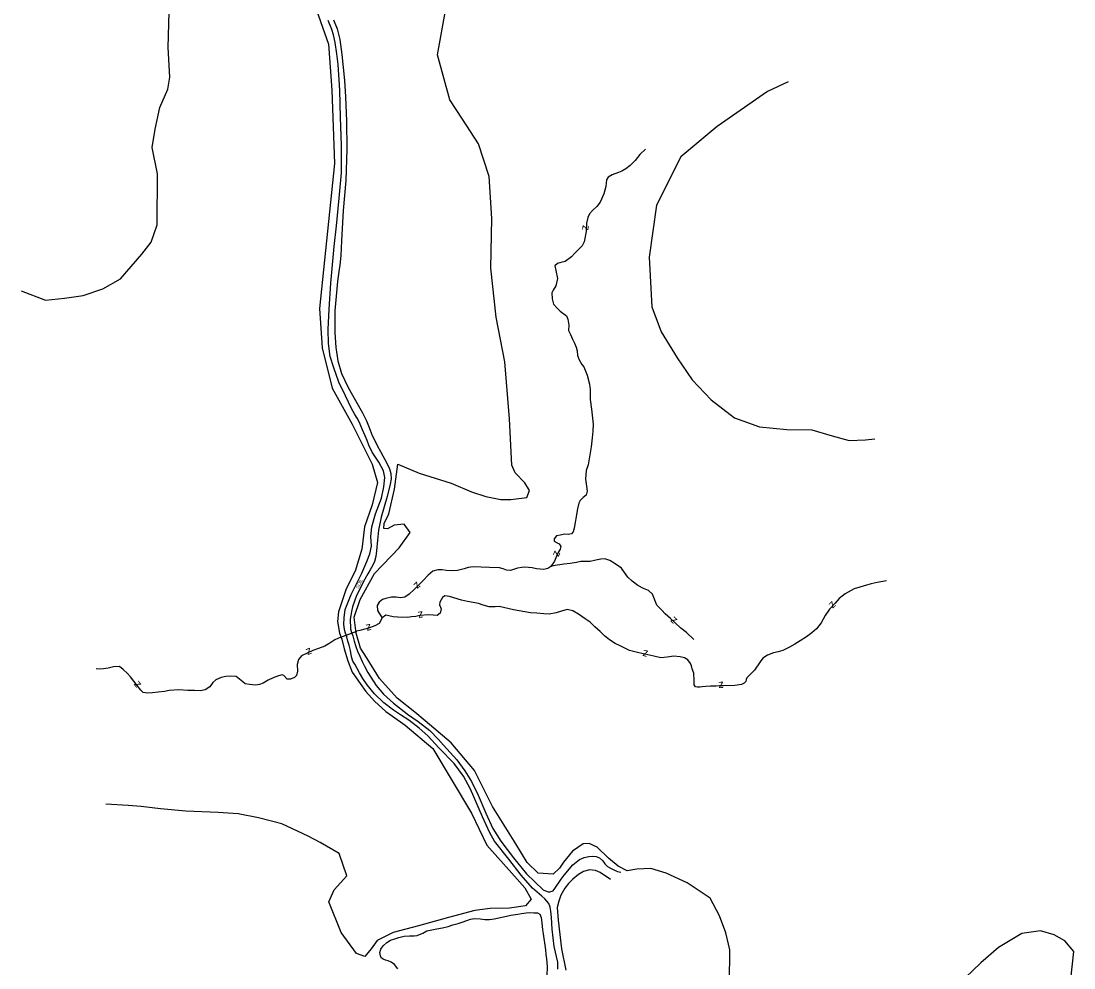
# Model space of a CAD drawing. Extents: x 2030130 to 2036320, y 723205 to 762423.
# Drawn here: x 2032891 to 2034207, y 740906 to 742089 of the extents above; entities that cross this region are included whole.
import ezdxf

# ---------------------------------------------------------------- set-up
doc = ezdxf.new("R2010")
doc.units = 0
for name, color, linetype in [('Draft_Station Labels Major', 7, 'Continuous'), ('Draft_Station Tics Major', 7, 'Continuous'), ('Draft_Station Tics Minor', 7, 'Continuous'), ('Old_Level_23', 7, 'Continuous'), ('Prop Alignment Horizontal', 7, 'Continuous')]:
    doc.layers.add(name, color=color, linetype=linetype)

msp = doc.modelspace()

# ---------------------------------------------------------------- linework, layer by layer
at = {"layer": 'Draft_Station Labels Major'}
for points in [[(2033365.3, 741222.4), (2033356.7, 741228), (2033344.5, 741237.4), (2033332.7, 741248.5), (2033323.7, 741259.9), (2033318.5, 741267.7), (2033314.1, 741275), (2033308.1, 741285.6), (2033306, 741289.5), (2033304.2, 741295), (2033302.9, 741302.6), (2033301.1, 741309.4), (2033299.5, 741314.3), (2033298.1, 741319.8), (2033296.3, 741325.8), (2033295.3, 741329.6), (2033294.6, 741335.1), (2033294.9, 741343.7), (2033296.2, 741354.1), (2033303.9, 741372.5), (2033317, 741399.5), (2033323.3, 741413.8), (2033326.9, 741423.4), (2033329, 741432.9), (2033328.1, 741445), (2033329.4, 741457.1), (2033334.2, 741473.5), (2033341.6, 741493), (2033344.7, 741507.3), (2033345.9, 741518.7), (2033344, 741527.1), (2033338.2, 741538.1), (2033330, 741550.5), (2033325.8, 741559.1), (2033323.6, 741565), (2033321.2, 741571.1), (2033318, 741578.6), (2033316, 741583.3), (2033314.1, 741587.5), (2033311.2, 741593), (2033308.4, 741597.6), (2033304.3, 741605), (2033296.7, 741621), (2033288.5, 741638.1), (2033281.9, 741656), (2033277.6, 741670), (2033275.2, 741686.1), (2033275.1, 741703.7), (2033276.2, 741729.1), (2033278.5, 741761.8), (2033282.3, 741807.6), (2033285.2, 741833.4), (2033288.8, 741867.7), (2033291.7, 741899.6), (2033291.6, 741934.2), (2033290.5, 741968.7), (2033289.6, 742002.8), (2033287.5, 742034.7), (2033285.9, 742048.3), (2033283.7, 742062.3), (2033281.7, 742072.1), (2033279.5, 742078.6), (2033274.8, 742089.7)], [(2033281.6, 742090.8), (2033286.1, 742079.4), (2033289.6, 742066.1), (2033292.1, 742047.2), (2033295.3, 742015), (2033296.8, 741994.4), (2033297.8, 741964), (2033298.1, 741929.1), (2033297.1, 741890.1), (2033293.7, 741852.3), (2033291.5, 741814.6), (2033290.8, 741796.1), (2033289.4, 741784.2), (2033288.4, 741776.2), (2033286.7, 741763.6), (2033283.5, 741727.1), (2033283.3, 741700), (2033284.4, 741681.3), (2033286.9, 741664.8), (2033291.7, 741648.9), (2033299.9, 741631.5), (2033309, 741615.2), (2033317.8, 741599.8), (2033323, 741589.5), (2033325.3, 741583.6), (2033327.5, 741577.9), (2033330, 741571.2), (2033333.6, 741564.2), (2033336.7, 741558), (2033340.5, 741551.5), (2033348.9, 741536.1), (2033351.7, 741529.7), (2033353.3, 741524), (2033353.5, 741517.3), (2033352.4, 741510.4), (2033348.8, 741495.3), (2033341.4, 741469.3), (2033337.7, 741452.9), (2033336.7, 741440.4), (2033335.2, 741427.1), (2033334.5, 741420.3), (2033332.7, 741414.1), (2033330.9, 741409.4), (2033327.6, 741403.5), (2033324.6, 741398.4), (2033320.9, 741392), (2033310.2, 741371.4), (2033305.3, 741357.4), (2033304.1, 741351.3), (2033303.3, 741346.6), (2033302.5, 741342), (2033302.9, 741329.7), (2033304.1, 741325.1), (2033305.6, 741320.9), (2033307.6, 741314.4), (2033309.5, 741307.9), (2033311.7, 741302), (2033314.6, 741295.8), (2033317.6, 741289.2), (2033320.2, 741283.2), (2033324.7, 741275.4), (2033335, 741259), (2033344, 741248.1), (2033356.5, 741236.9), (2033373.6, 741223.8)], [(2033413.8, 741180.9), (2033399.7, 741196), (2033388.7, 741205.8), (2033375.7, 741215.6), (2033365.3, 741222.4)], [(2033373.6, 741223.8), (2033374.2, 741223.4), (2033387.4, 741214.1), (2033402.1, 741202.7), (2033412.7, 741191.7), (2033419.1, 741184.6)], [(2033562.2, 740904.8), (2033561.9, 740913.4), (2033557.5, 740933.1), (2033555, 740954.6), (2033553.9, 740969.1), (2033553.3, 740977.1), (2033552.3, 740982.1), (2033550.6, 740986.5), (2033548.4, 740989.5), (2033545.7, 740992.6), (2033541.9, 740995.6), (2033536.3, 741000.7), (2033530.3, 741005.7), (2033516.2, 741021.9), (2033500.7, 741041.9), (2033482.8, 741064.7), (2033477, 741074.9), (2033467.9, 741094.9), (2033453, 741129.6), (2033444.3, 741145.8), (2033432.5, 741161.5), (2033413.8, 741180.9)], [(2033419.1, 741184.6), (2033435.7, 741166.3), (2033445.9, 741152.5), (2033454.1, 741139.2), (2033462.5, 741122), (2033472, 741099.7), (2033480.8, 741080.3), (2033490.7, 741064.7), (2033506.5, 741043.7), (2033522.8, 741023.8), (2033543.6, 741003.7), (2033546.4, 741002.3), (2033549.9, 741001.2), (2033552.2, 741001.1), (2033556, 741002.3), (2033558.3, 741005.3), (2033566.1, 741017), (2033570.1, 741021.9), (2033580.9, 741035), (2033589.2, 741041.7), (2033594.9, 741044), (2033600.6, 741045.5), (2033605.3, 741045.9), (2033609.8, 741045.3), (2033613.9, 741043.7), (2033618, 741040.4), (2033620.9, 741036.3), (2033624.1, 741033), (2033627.9, 741030.8), (2033632.1, 741028.6), (2033636.7, 741026.7), (2033640.7, 741025.6)], [(2033627.7, 741016.6), (2033615, 741025.2), (2033609, 741027.9), (2033601.6, 741028.6), (2033594.2, 741026.8), (2033587.8, 741023), (2033580.8, 741017), (2033575.5, 741011.5), (2033570.8, 741005.8), (2033565.9, 740996.9), (2033563.2, 740989.4), (2033561.3, 740981.5), (2033562.3, 740965.7), (2033566.5, 740929.8), (2033572.2, 740903.4)]]:
    msp.add_lwpolyline(points, dxfattribs=at)
at = {"layer": 'Draft_Station Tics Major'}
for points in [[(2033075, 742056.3), (2033076.8, 742115.5), (2033076, 742160.4), (2033078.7, 742199.3), (2033082.3, 742207.8), (2033088.9, 742218.5), (2033099.1, 742237.6), (2033108.4, 742250), (2033120.5, 742257.3), (2033137.3, 742259.5), (2033155.7, 742254.7), (2033177.3, 742251.5), (2033193.1, 742250.9), (2033205.8, 742250), (2033222, 742243.6), (2033231, 742230.6), (2033238.6, 742207.6), (2033240.6, 742188.1), (2033251.7, 742128.7), (2033265.4, 742088.6)], [(2033383.3, 741225.5), (2033361.3, 741243.1), (2033339, 741267.8), (2033323.8, 741292.7), (2033315.2, 741305.7), (2033309.8, 741324.4), (2033307.6, 741344.2), (2033314.9, 741366.6), (2033333, 741398.8), (2033363.6, 741430.9), (2033377.3, 741450.3), (2033370, 741460.7), (2033357.6, 741459.5), (2033349.1, 741454.9), (2033344.4, 741455), (2033344.9, 741461.5), (2033350.7, 741473.3), (2033358, 741504.5), (2033361.9, 741535.4), (2033388.6, 741524.3), (2033428.6, 741511.8), (2033454.2, 741500.9), (2033471.9, 741495), (2033490.8, 741491.6), (2033503.3, 741491.2), (2033523.2, 741494), (2033526.4, 741502.7), (2033520.7, 741512.3), (2033508.5, 741524.6), (2033504.4, 741534.1), (2033501.6, 741592), (2033495.8, 741663.3), (2033484.8, 741719.3), (2033478.2, 741780.4), (2033479.7, 741842.6), (2033476, 741895), (2033462.7, 741935.7), (2033443, 741966.6), (2033427.2, 741990.7), (2033411.8, 742047.1), (2033422.1, 742104.5)], [(2033265.4, 742088.6), (2033275.5, 742060.2), (2033279.4, 742002.9), (2033282.9, 741911.2), (2033272.7, 741814.5), (2033264.2, 741730.1), (2033267.5, 741680.8), (2033280.1, 741630.7), (2033304.8, 741585.7), (2033329.8, 741535.4), (2033336.7, 741512.6), (2033329.8, 741484.8), (2033320.2, 741457.2), (2033317.1, 741429.2), (2033308.8, 741401.7), (2033297.6, 741379.7), (2033288, 741351.1), (2033286.8, 741338.8), (2033289.2, 741324.5), (2033292.1, 741316.9), (2033295.1, 741305), (2033299.4, 741289.7), (2033304.9, 741275.6), (2033314.8, 741261.5), (2033321.9, 741251.6), (2033332.9, 741239.6), (2033347.1, 741226.7), (2033355.5, 741220.6)], [(2032891.2, 741752.2), (2032921.8, 741740.5), (2032945.3, 741742.9), (2032968.7, 741746.3), (2032993.2, 741754.8), (2033015.6, 741767.3), (2033042.2, 741798), (2033053.7, 741812.9), (2033061.1, 741834.6), (2033061.5, 741898.1), (2033055, 741931.2), (2033058.6, 741954.1), (2033064.7, 741981.1), (2033074.6, 742004), (2033077, 742019.2), (2033075, 742056.3)], [(2033849.7, 742013.3), (2033823.9, 742001), (2033761.3, 741957.5), (2033715.9, 741919.7), (2033685.2, 741859.1), (2033676.1, 741794), (2033679.6, 741732.3), (2033691.2, 741700.9), (2033711.1, 741668.2), (2033729.7, 741641.1), (2033753.8, 741616), (2033782.6, 741593.4), (2033813.9, 741582), (2033848.3, 741578.9), (2033879.6, 741578.4), (2033905, 741571.1), (2033926.1, 741565.1), (2033946.4, 741566), (2033958, 741567.4)], [(2033355.5, 741220.6), (2033371.4, 741209.3), (2033405.8, 741180.5)], [(2033355.5, 741220.6), (2033355.5, 741220.6)], [(2033428.6, 741187.2), (2033396.4, 741215), (2033383.3, 741225.5)], [(2033405.8, 741180.5), (2033454.1, 741099.3), (2033473.3, 741059.7), (2033507.9, 741020.7), (2033520.8, 741006.3), (2033528.7, 740992.1), (2033521.4, 740983.7), (2033501.5, 740980.8), (2033477.5, 740980.5), (2033458.4, 740977.9), (2033425.5, 740969.1), (2033388, 740958.6), (2033356.4, 740950.4), (2033336.3, 740940.3), (2033328.5, 740930.2), (2033320.9, 740920.6), (2033310.2, 740924), (2033291.3, 740950.4), (2033275.9, 740988.8), (2033282.6, 741003.7), (2033298.4, 741021.2), (2033288.8, 741049.2), (2033265.1, 741063), (2033249.8, 741070.6), (2033217, 741086), (2033187.9, 741093.6), (2033162.4, 741098.5), (2033137.5, 741100.2), (2033096.9, 741101.8), (2033065.5, 741104.8), (2033041.1, 741108), (2033025.1, 741109.2), (2032997.1, 741110.7)], [(2033776.5, 740887.4), (2033777, 740928.6), (2033771.9, 740949.9), (2033764.2, 740971.2), (2033752.3, 740993.5), (2033723.6, 741012.4), (2033697.2, 741024.7), (2033678.2, 741030.4), (2033660.6, 741029.4), (2033648.7, 741027.5), (2033637.3, 741033.1), (2033625.4, 741043.3), (2033611.3, 741057), (2033601.3, 741061.7), (2033593.6, 741061.2), (2033580.3, 741052.1), (2033568.9, 741038.2), (2033563.9, 741030.8), (2033556, 741023.2), (2033537.4, 741024.4), (2033523.6, 741037.7), (2033509.3, 741061.3), (2033480.3, 741108), (2033457.9, 741152.9), (2033428.6, 741187.2)], [(2034203, 740892.3), (2034207, 740926.6), (2034195.6, 740940.2), (2034182.3, 740947.6), (2034165.1, 740952.3), (2034141.7, 740949), (2034112.8, 740931.8), (2034090.8, 740912.5), (2034061.4, 740884.5)]]:
    msp.add_lwpolyline(points, dxfattribs=at)
at = {"layer": 'Draft_Station Tics Minor'}
msp.add_line((2033290.6, 741319.6), (2033310.9, 741327.1), dxfattribs=at)
at = {"layer": 'Prop Alignment Horizontal'}
for points in [[(2033671.5, 741928.9), (2033664.6, 741922.6), (2033658.8, 741915.1), (2033652.6, 741908.7), (2033647.1, 741904.7), (2033641.9, 741901.8), (2033637.8, 741899.8), (2033629.9, 741897.1), (2033625, 741894.2), (2033623, 741890.7), (2033621.9, 741882.4), (2033619.3, 741873.1), (2033614.8, 741862.7), (2033610.8, 741857.5), (2033605.2, 741852.6), (2033601.4, 741848.3), (2033599.5, 741843.9), (2033597.9, 741836.5), (2033597.4, 741826.4), (2033594.8, 741813.5), (2033592.4, 741808.3), (2033587.1, 741802.8), (2033583, 741798.7), (2033579.1, 741794.4), (2033571.2, 741788.6), (2033565.8, 741787.6), (2033561.6, 741786.2), (2033558.1, 741783.5), (2033559.5, 741777.3), (2033561.4, 741767.5), (2033559.3, 741758.3), (2033556.3, 741753.1), (2033554.5, 741749.7), (2033554.9, 741742.1), (2033556.7, 741735.4), (2033561, 741730.4), (2033565.1, 741726.7), (2033572.9, 741720.8), (2033574.7, 741716.6), (2033575.6, 741709.4), (2033575.5, 741702.6), (2033577.7, 741697.6), (2033580.2, 741691.6), (2033583, 741686.6), (2033585.1, 741681.8), (2033586, 741677.2), (2033586.5, 741671.2), (2033588.5, 741666.1), (2033592.1, 741660.2), (2033594.3, 741657.2), (2033598.7, 741646.9), (2033601.4, 741635.3), (2033602.5, 741628.7), (2033602.4, 741623.9), (2033602.2, 741616.5), (2033604, 741604.3), (2033606, 741585.6), (2033605.9, 741576.9), (2033605.1, 741568.4), (2033603.6, 741557.2), (2033599.8, 741534.7), (2033597.5, 741527.8), (2033596.4, 741516.9), (2033597.9, 741508.2), (2033598.7, 741501.8), (2033597.6, 741496.8), (2033593.8, 741493.8), (2033589.8, 741490.3), (2033588.2, 741486.8), (2033586.6, 741479.6), (2033584.5, 741467.7), (2033583.6, 741462.6), (2033582.5, 741455.4), (2033581.3, 741451.1), (2033579.1, 741448.5), (2033574.8, 741447.6), (2033570.6, 741448), (2033564.8, 741446.9), (2033560.3, 741445.9), (2033557.3, 741442.3), (2033557.6, 741439.2), (2033561.1, 741437.1), (2033563.6, 741435.8), (2033565.8, 741432.5), (2033565.1, 741429.3), (2033562.6, 741425), (2033560.5, 741420.8), (2033558, 741414.3), (2033553.4, 741407.6)], [(2033732, 741316.5), (2033722.7, 741325.2), (2033715.7, 741330.7), (2033708.7, 741337.3), (2033702.9, 741342.6), (2033696.2, 741348.6), (2033691.8, 741353), (2033685.7, 741359.4), (2033680.1, 741373), (2033675.4, 741377.7), (2033669.2, 741380.3), (2033661.9, 741383.9), (2033655, 741389.5), (2033649.5, 741394.4), (2033645.2, 741400.1), (2033641.4, 741405.5), (2033632.6, 741411.7), (2033626.8, 741415.1), (2033620.7, 741417.4), (2033615.6, 741417), (2033609.6, 741415.6), (2033602.4, 741414), (2033596.2, 741413.8), (2033590.9, 741413.9), (2033585.2, 741412.8), (2033577.6, 741411.6), (2033569.6, 741410.8), (2033564.5, 741409.8), (2033561, 741409.3), (2033556.3, 741408.4), (2033553.4, 741407.6), (2033549.4, 741405.2), (2033544.5, 741403.8), (2033535.4, 741404.8), (2033529.9, 741406), (2033525.5, 741406.6), (2033520.7, 741406.9), (2033516.8, 741406.6), (2033511.7, 741405.4), (2033506.6, 741403.8), (2033502.7, 741402.8), (2033498, 741403.1), (2033493.6, 741404.8), (2033489.1, 741406.2), (2033476.4, 741406.3), (2033466.2, 741406.7), (2033456.7, 741407.1), (2033450.1, 741406.3), (2033444.8, 741404.7), (2033436.7, 741402.8), (2033428.6, 741402.4), (2033422.7, 741402.8), (2033417.4, 741403.5), (2033411.9, 741403.6), (2033405.6, 741401.8), (2033400, 741396.9), (2033393.6, 741390.3), (2033388.3, 741384.9), (2033382.5, 741379.1), (2033376.3, 741373.3), (2033370.7, 741369.5), (2033365.6, 741368.5), (2033359.8, 741369.4), (2033354.2, 741369.2), (2033347, 741367.9), (2033342.8, 741366.5), (2033338.5, 741363.3), (2033336.1, 741358.8), (2033336.6, 741352.9), (2033339.1, 741348.5), (2033342.6, 741343.5)], [(2033972.9, 741389.8), (2033960.9, 741387.8), (2033953.6, 741386.2), (2033947.6, 741384.3), (2033939.5, 741381.9), (2033932.4, 741379.8), (2033921.2, 741373.7), (2033913.8, 741367.5), (2033908.4, 741361.7), (2033901.6, 741354.5), (2033895.9, 741346.6), (2033891.2, 741337.5), (2033885.1, 741329.9), (2033879.6, 741324.8), (2033872.6, 741319.8), (2033864.7, 741314.9), (2033858, 741310.7), (2033851.4, 741307)], [(2033728.1, 741285.5), (2033727.7, 741286.6), (2033724.5, 741291), (2033720.1, 741293.7), (2033714.8, 741294.7), (2033706.9, 741295.5), (2033698.6, 741294.6), (2033690.6, 741293.7), (2033682.1, 741295.5), (2033663.2, 741300), (2033651.5, 741302.9), (2033645.6, 741305.6), (2033640.1, 741308.5), (2033633.7, 741311.5), (2033626.7, 741316), (2033620.5, 741321), (2033614.8, 741326.3), (2033608.4, 741332.5), (2033602.3, 741338.2), (2033596.3, 741342.5), (2033587.7, 741348.3), (2033580.6, 741352.2), (2033573.6, 741353.9), (2033566.5, 741351.8), (2033559.8, 741349.9), (2033551.3, 741348.2), (2033544.7, 741348.4), (2033535.6, 741349.4), (2033527.9, 741350), (2033506.6, 741353.4), (2033488.8, 741357.9), (2033483.5, 741357.2), (2033476.3, 741357.4), (2033468.7, 741359.5), (2033462.7, 741361.5), (2033456.2, 741362.6), (2033449.2, 741363.8), (2033441.8, 741365.5), (2033426.7, 741370.3), (2033420.7, 741370.9), (2033417.7, 741369), (2033414.6, 741363.2), (2033414.1, 741360), (2033416.2, 741355), (2033415.1, 741349.5), (2033411.3, 741346.4), (2033406.1, 741347), (2033400.6, 741347.1), (2033389.4, 741346.3), (2033384.7, 741345.3), (2033379.3, 741344.9), (2033374.2, 741344), (2033362.2, 741344.2), (2033356.2, 741344.6), (2033350.8, 741346.2), (2033347.1, 741346.7), (2033342.6, 741343.5), (2033338.5, 741336.5), (2033333.3, 741333.5), (2033326.6, 741331), (2033320.8, 741329.2), (2033314.6, 741327.8), (2033310.9, 741327.1)], [(2033290.6, 741319.6), (2033283.4, 741316), (2033277.1, 741312), (2033270.7, 741308.3), (2033262.9, 741305.3), (2033256, 741302.6), (2033249.5, 741299.8), (2033241.5, 741296), (2033237.7, 741291.6), (2033236.3, 741285.1), (2033236.8, 741276.8), (2033235.3, 741271.4), (2033233.1, 741268.9), (2033227.7, 741267), (2033223.8, 741267.1), (2033219.6, 741271.5), (2033217.4, 741272.5), (2033212.8, 741271.2), (2033206.4, 741268.6), (2033200, 741265.6), (2033193.6, 741262.1), (2033189.1, 741260.3), (2033184, 741259.3), (2033176.7, 741260.1), (2033171.1, 741261), (2033168.3, 741263.6), (2033159.8, 741270.1), (2033152.7, 741270.8), (2033147.2, 741270.3), (2033141.1, 741268.9), (2033134.6, 741265.9), (2033131, 741262.6), (2033126.9, 741257.3), (2033121.4, 741253.8), (2033115.3, 741252.3), (2033108, 741252.9), (2033099.7, 741252.8), (2033088.4, 741253.6), (2033076.4, 741252.6), (2033070.4, 741251.6), (2033062.4, 741250.7), (2033055.3, 741250), (2033049.8, 741249.4), (2033043.9, 741250.3), (2033040.9, 741253), (2033036.2, 741259.2), (2033032, 741264.6), (2033028, 741269.8), (2033024, 741273.9), (2033018.9, 741279), (2033014, 741282.6), (2033006.8, 741282.4), (2032999.9, 741280.7), (2032994.3, 741279.7), (2032988.7, 741279.5), (2032984.9, 741279.8)], [(2033851.4, 741307), (2033850.8, 741306.6), (2033843.3, 741302.8), (2033837.3, 741301.1), (2033831.6, 741299.7), (2033823.9, 741296.8), (2033818.4, 741293.2), (2033814.8, 741288.6), (2033807.9, 741278.3), (2033798, 741268.7), (2033797.2, 741266.5), (2033796.8, 741264.2), (2033794.8, 741261.8), (2033791.7, 741260.4), (2033783.1, 741259.1)], [(2033851.4, 741307), (2033851.4, 741307)], [(2033783.1, 741259.1), (2033768.9, 741258.5), (2033764.1, 741258.5), (2033760, 741258.2), (2033753, 741258.2), (2033746.8, 741257.8), (2033742.2, 741257.2), (2033739.4, 741256.9), (2033736.4, 741256.8), (2033734.1, 741257.4), (2033732.2, 741259.8), (2033732.2, 741262), (2033732.5, 741265.2), (2033732, 741274.4), (2033729.9, 741279.9), (2033728.9, 741283.5), (2033728.1, 741285.5)], [(2033362.1, 740905.2), (2033357.7, 740910.4), (2033353.5, 740913.4), (2033349.9, 740914.9), (2033346.6, 740915.8), (2033343.9, 740917), (2033341.3, 740918.9), (2033340.3, 740921.3), (2033339.5, 740925.6), (2033340.9, 740929.5), (2033343.6, 740933.9), (2033348.1, 740938.1), (2033353, 740940.7), (2033358.3, 740942.6), (2033363.1, 740944.2), (2033369.9, 740945.8), (2033376.8, 740946.3), (2033382.3, 740946.1), (2033386.1, 740946.7), (2033393.1, 740949.5), (2033398.3, 740952.5), (2033404.6, 740953.9), (2033410.7, 740955.1), (2033417.9, 740956.1), (2033424.8, 740957.8), (2033430.8, 740959.8), (2033437.5, 740961.7), (2033442.6, 740963.5), (2033448.2, 740965.4), (2033453, 740967.1), (2033457.9, 740967.7), (2033465.1, 740967.3), (2033470.9, 740966.6), (2033476.6, 740966.6), (2033482.3, 740967.6), (2033488.4, 740968.9), (2033493.9, 740970.1), (2033503.1, 740972), (2033511.9, 740973.5), (2033516.7, 740974.3), (2033522.4, 740975.1), (2033526.9, 740975.4), (2033532, 740975.1), (2033536.5, 740974.8), (2033539.4, 740973.2), (2033541.2, 740969), (2033541.9, 740962.4), (2033543, 740953.8), (2033543.6, 740948.9)], [(2033543.6, 740948.9), (2033544.4, 740942.9), (2033545.6, 740934.7), (2033546.4, 740928.6), (2033547.2, 740923.1), (2033548, 740917.7), (2033548.6, 740907.8)], [(2033548.6, 740907.8), (2033547.7, 740884.7)]]:
    msp.add_lwpolyline(points, dxfattribs=at)

# ---------------------------------------------------------------- texts
at = {"layer": 'Old_Level_23'}
msp.add_text('SOIL', height=4, rotation=61.9367, dxfattribs=at).set_placement((2033312.7, 741379.8))
at = {"layer": 'Prop Alignment Horizontal'}
for rotation, p in [(263.4989, (2033593.1, 741834.6)), (246.6095, (2033558.3, 741428.1)), (223.3571, (2033385.8, 741389.3)), (224.8799, (2033904.7, 741364.9)), (188.6882, (2033393.1, 741351.9)), (138.5871, (2033711.9, 741341.3)), (193.4998, (2033327.8, 741336.2)), (201.5951, (2033252.4, 741306.4)), (166.0636, (2033675.4, 741302.2)), (127.5962, (2033041.7, 741260.3)), (183.6366, (2033768.9, 741263.8))]:
    msp.add_text('z', height=10, rotation=rotation, dxfattribs=at).set_placement(p)

doc.saveas('drawing.dxf')
